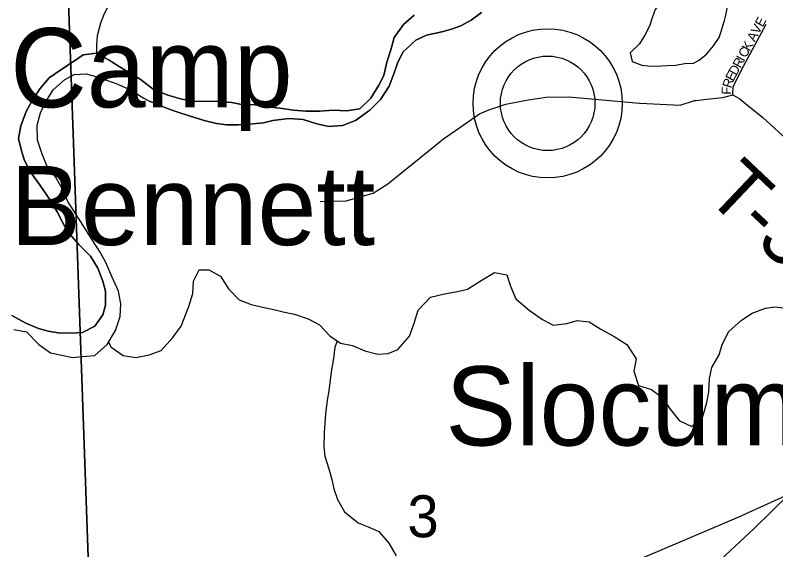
# Model space of a CAD drawing. Extents: x 1624196 to 2029251, y 146837 to 440034.
# Drawn here: x 1865984 to 1869991, y 278490 to 281306 of the extents above; entities that cross this region are included whole.
import ezdxf

# ---------------------------------------------------------------- set-up
doc = ezdxf.new("R2010")
doc.units = 0
for name, color, linetype in [('GM_P_State_Alignment', 7, 'Continuous'), ('GM_X_Major_River', 7, 'Continuous'), ('GM_X_Minor_Lake', 7, 'Continuous'), ('GM_X_Minor_River', 7, 'Continuous'), ('GM_X_Section', 7, 'Continuous'), ('GM_X_Section_Text', 7, 'Continuous'), ('GM_X_State_Route', 7, 'Continuous'), ('GM_X_Township_Road', 7, 'Continuous'), ('GM_X_Township_Road_Text', 7, 'Continuous'), ('GM_X_Township_Subdivision', 7, 'Continuous'), ('GM_X_Township_Subdivision_Text', 7, 'Continuous'), ('GM_X_Unincorporated', 7, 'Continuous'), ('GM_X_Unincorporated_Location', 7, 'Continuous'), ('GM_X_Unincorporated_Text', 7, 'Continuous')]:
    doc.layers.add(name, color=color, linetype=linetype)

msp = doc.modelspace()

# ---------------------------------------------------------------- linework, layer by layer
at = {"layer": 'GM_P_State_Alignment'}
msp.add_lwpolyline([(1867348.5, 277261), (1867740.4, 277501.5), (1868036.8, 277693.6), (1868599.3, 278058.2), (1869156.1, 278392.2), (1869792.3, 278662.6), (1870063.5, 278785.3), (1870460.4, 278964.8), (1871144.4, 279012.5), (1871212, 279012.5), (1872003.4, 279012.5), (1872655.6, 278996.6), (1872814.3, 279012), (1873399, 279068.6)], dxfattribs=at)
at = {"layer": 'GM_X_Major_River'}
for points in [[(1866691.4, 280853.5), (1866789.4, 280813.6), (1866841.3, 280795.2), (1866901.3, 280776.8), (1866979.2, 280752.2), (1867045.1, 280735.6), (1867099.2, 280729.2), (1867159.2, 280728.8), (1867219.3, 280732.3), (1867291.4, 280739.8), (1867341.6, 280751.5), (1867425.7, 280762.8), (1867501.8, 280756.3), (1867573.7, 280733.7), (1867635.6, 280719.2), (1867707.8, 280724.7), (1867776, 280752.2), (1867852.4, 280805.7), (1867908.9, 280861.4), (1867953.4, 280933.1), (1867977.9, 280997), (1867998.3, 281052.9), (1868026.7, 281110.8), (1868095.2, 281174.4), (1868151.5, 281202), (1868231.7, 281219.4), (1868281.8, 281233.1), (1868332, 281250.7), (1868386.2, 281280.3), (1868440.6, 281320)], [(1868440.6, 281320), (1868386.2, 281280.3), (1868332, 281250.7), (1868281.8, 281233.1), (1868231.7, 281219.4), (1868151.5, 281202), (1868095.2, 281174.4), (1868026.7, 281110.8), (1867998.3, 281052.9), (1867977.9, 280997), (1867953.4, 280933.1), (1867908.9, 280861.4), (1867852.4, 280805.7), (1867776, 280752.2), (1867707.8, 280724.7), (1867635.6, 280719.2), (1867573.7, 280733.7), (1867501.8, 280756.3), (1867425.7, 280762.8), (1867341.6, 280751.5), (1867291.4, 280739.8), (1867219.3, 280732.3), (1867159.2, 280728.8), (1867099.2, 280729.2), (1867045.1, 280735.6), (1866979.2, 280752.2), (1866901.3, 280776.8), (1866841.3, 280795.2), (1866789.4, 280813.6), (1866691.4, 280853.5)], [(1868085.5, 281306.6), (1868029.2, 281256.7), (1867980.9, 281188.8), (1867962.5, 281124.7), (1867942.2, 281058.6), (1867925.9, 280988.5), (1867899.6, 280938.5), (1867857.2, 280868.6), (1867798.9, 280812.7), (1867728.8, 280803), (1867658.7, 280805.3), (1867588.5, 280801.6), (1867514.4, 280800), (1867450.4, 280806.3), (1867378.3, 280816.7), (1867314.2, 280823), (1867248.2, 280833.3), (1867176.1, 280835.6), (1867126, 280845.9), (1867052, 280852.3), (1866917.7, 280852.9), (1866861.7, 280863.2), (1866787.7, 280885.6), (1866711.7, 280916), (1866641.8, 280968.5), (1866545.9, 281027.1), (1866480, 281069.5), (1866412.1, 281105.9), (1866342, 281098.2), (1866291.7, 281062.3), (1866225.4, 281018.5), (1866163.1, 280976.7), (1866114.8, 280918.8), (1866070.4, 280850.8), (1866042.2, 280798.8), (1866013.8, 280722.8), (1866001.5, 280656.7), (1866017.2, 280592.4), (1866033, 280540.2), (1866066.8, 280477.9), (1866116.6, 280409.5), (1866166.3, 280335.1), (1866206.1, 280270.7), (1866233.9, 280216.5), (1866259.7, 280166.2), (1866319.5, 280097.8), (1866381.3, 280037.3), (1866419.1, 279973), (1866446.8, 279904.7), (1866460.6, 279852.5), (1866460.3, 279778.3), (1866446, 279728.2), (1866403.7, 279668.3), (1866339.5, 279634.5), (1866275.4, 279630.8), (1866211.3, 279633.1), (1866157.2, 279641.4), (1866107.2, 279655.6), (1866041.2, 279684), (1865967.3, 279724.5)], [(1865967.3, 279724.5), (1866041.2, 279684), (1866107.2, 279655.6), (1866157.2, 279641.4), (1866211.3, 279633.1), (1866275.4, 279630.8), (1866339.5, 279634.5), (1866403.7, 279668.3), (1866446, 279728.2), (1866460.3, 279778.3), (1866460.6, 279852.5), (1866446.8, 279904.7), (1866419.1, 279973), (1866381.3, 280037.3), (1866319.5, 280097.8), (1866259.7, 280166.2), (1866233.9, 280216.5), (1866206.1, 280270.7), (1866166.3, 280335.1), (1866116.6, 280409.5), (1866066.8, 280477.9), (1866033, 280540.2), (1866017.2, 280592.4), (1866001.5, 280656.7), (1866013.8, 280722.8), (1866042.2, 280798.8), (1866070.4, 280850.8), (1866114.8, 280918.8), (1866163.1, 280976.7), (1866225.4, 281018.5), (1866291.7, 281062.3), (1866342, 281098.2), (1866412.1, 281105.9), (1866480, 281069.5), (1866545.9, 281027.1), (1866641.8, 280968.5), (1866711.7, 280916), (1866787.7, 280885.6), (1866861.7, 280863.2), (1866917.7, 280852.9), (1867052, 280852.3), (1867126, 280845.9), (1867176.1, 280835.6), (1867248.2, 280833.3), (1867314.2, 280823), (1867378.3, 280816.7), (1867450.4, 280806.3), (1867514.4, 280800), (1867588.5, 280801.6), (1867658.7, 280805.3), (1867728.8, 280803), (1867798.9, 280812.7), (1867857.2, 280868.6), (1867899.6, 280938.5), (1867925.9, 280988.5), (1867942.2, 281058.6), (1867962.5, 281124.7), (1867980.9, 281188.8), (1868029.2, 281256.7), (1868085.5, 281306.6)], [(1865977, 279650.2), (1866043, 279637.9), (1866108.8, 279571.4), (1866170.7, 279527), (1866220.8, 279516.8), (1866286.8, 279502.4), (1866336.9, 279508.2), (1866403, 279513.9), (1866469.4, 279571.7), (1866511.8, 279645.7), (1866538.1, 279719.8), (1866540.4, 279786), (1866528.7, 279852.2), (1866493, 279930.5), (1866461.3, 280002.9), (1866431.5, 280057.1), (1866389.7, 280123.5), (1866342, 280197.9), (1866306.2, 280256.2), (1866262.4, 280324.6), (1866234.6, 280386.9), (1866196.9, 280455.2), (1866153.1, 280509.6), (1866125.3, 280579.9), (1866101.6, 280648.2), (1866099.9, 280726.4), (1866118.3, 280792.5), (1866142.5, 280844.5), (1866184.9, 280912.5), (1866243.2, 280966.3), (1866295.4, 280994.1), (1866357.5, 280997.9), (1866421.6, 280979.5), (1866525.5, 280942.9), (1866597.5, 280910.5), (1866661.4, 280870.1), (1866691.4, 280853.5)]]:
    msp.add_lwpolyline(points, dxfattribs=at)
at = {"layer": 'GM_X_Minor_Lake'}
for points in [[(1869720.3, 281279.2), (1869728, 281307), (1869738.3, 281361.1), (1869748.5, 281407.1), (1869748.8, 281461.3), (1869726.9, 281507.5), (1869685.1, 281557.8), (1869639.2, 281596.1), (1869595.3, 281626.4), (1869543.1, 281606.6), (1869502.9, 281566.7), (1869462.6, 281532.8), (1869426.4, 281494.8), (1869408.2, 281448.8), (1869392, 281406.8), (1869369.7, 281354.8), (1869355.6, 281336.8)], [(1869355.6, 281336.8), (1869339.4, 281292.7), (1869325.2, 281248.7), (1869300.9, 281200.7), (1869272.7, 281154.7), (1869224.4, 281108.8), (1869234.2, 281062.6), (1869284.2, 281042.4), (1869332.3, 281038.1), (1869388.3, 281039.9), (1869418.4, 281041.7), (1869462.5, 281043.5), (1869510.6, 281051.3), (1869556.7, 281053.1), (1869586.8, 281069), (1869627, 281102.9), (1869663.2, 281144.9), (1869691.5, 281188.8), (1869703.6, 281220.9), (1869715.8, 281262.9), (1869720.3, 281279.2)]]:
    msp.add_lwpolyline(points, dxfattribs=at)
at = {"layer": 'GM_X_Minor_River'}
for points in [[(1866414.5, 281104.6), (1866414.3, 281148), (1866418.5, 281200.1), (1866434.8, 281266.2), (1866455.1, 281316.2), (1866491.5, 281386.2), (1866477.7, 281452.5), (1866444, 281522.8), (1866372.1, 281577.2), (1866326.3, 281633.6), (1866308.6, 281713.9), (1866314.9, 281772), (1866321.1, 281826.1), (1866307.4, 281878.3), (1866291.6, 281940.5), (1866285.8, 281994.7), (1866276.1, 282054.9), (1866236.3, 282119.3), (1866170.3, 282145.6), (1866104.3, 282164), (1866056.5, 282228.4), (1866028.8, 282306.7), (1866011, 282356.9), (1865957.2, 282417.3)], [(1866476.2, 279583.6), (1866489.4, 279557.6), (1866553.3, 279513.2), (1866619.3, 279502.9), (1866689.5, 279516.6), (1866753.7, 279540.3), (1866814.1, 279608.2), (1866858.4, 279668.2), (1866898.9, 279772.3), (1866919.3, 279840.3), (1866923.6, 279904.5), (1866953.9, 279964.5), (1867003.9, 279964.2), (1867065.9, 279931.9), (1867107.7, 279865.5), (1867163.5, 279807.1), (1867227.5, 279782.8), (1867295.5, 279766.4), (1867353.5, 279754.1), (1867403.6, 279741.8), (1867455.6, 279731.6), (1867527.6, 279707.2), (1867587.5, 279674.8), (1867641.4, 279616.4), (1867697.3, 279578), (1867761.3, 279565.7), (1867825.3, 279537.4), (1867895.3, 279521), (1867949.4, 279524.7), (1867999.6, 279544.6), (1868062, 279614.5), (1868086.4, 279684.5), (1868106.7, 279752.6), (1868171.1, 279820.5), (1868245.3, 279838.1), (1868313.4, 279849.9), (1868367.6, 279863.6), (1868437.9, 279909.5), (1868508.2, 279951.2), (1868574.2, 279938.9), (1868594, 279878.6), (1868621.7, 279812.3), (1868691.6, 279751.9), (1868761.5, 279703.4), (1868817.4, 279673.1), (1868889.6, 279682.8), (1868943.7, 279698.5), (1869007.8, 279690.2), (1869069.7, 279651.9), (1869139.6, 279613.4), (1869205.6, 279571), (1869255.3, 279496.6), (1869243, 279430.5), (1869266.7, 279356.2), (1869336.7, 279333.8), (1869396.6, 279289.4), (1869428.4, 279237.1), (1869482.2, 279170.7), (1869548.2, 279140.3), (1869606.5, 279192.2), (1869626.9, 279266.3), (1869637.1, 279322.4), (1869641.4, 279392.5), (1869653.7, 279450.6), (1869692.1, 279516.6), (1869708.3, 279570.7), (1869742.7, 279640.7), (1869809.1, 279700.5), (1869865.3, 279736.4), (1869935.5, 279762.1), (1869985.6, 279769.9), (1870055.7, 279761.5)], [(1867680.9, 279589.3), (1867667.2, 279558.1), (1867660.9, 279498), (1867648.6, 279427.9), (1867636.1, 279327.7), (1867627.9, 279277.6), (1867619.5, 279205.5), (1867611.1, 279105.3), (1867610.7, 279033.1), (1867614.5, 278982.9), (1867636.3, 278916.7), (1867652, 278860.5), (1867661.8, 278810.3), (1867681.6, 278754), (1867719.4, 278689.7), (1867791.2, 278631.2), (1867843.2, 278610.9), (1867899.2, 278586.6), (1867953, 278524.2), (1867990.8, 278457.9)]]:
    msp.add_lwpolyline(points, dxfattribs=at)
at = {"layer": 'GM_X_Section'}
for points in [[(1862193.5, 281747.1), (1866257.2, 281575.1), (1866452.3, 276073.9), (1861882.7, 276297.8)], [(1866257.2, 281575.1), (1872946.7, 281242), (1872577.6, 275738.7), (1866452.3, 276073.9)]]:
    msp.add_lwpolyline(points, close=True, dxfattribs=at)
at = {"layer": 'GM_X_State_Route'}
msp.add_lwpolyline([(1868320.3, 277411.9), (1868503.4, 277455.8), (1868738.6, 277499.6), (1868813.9, 277515.9), (1868871.9, 277545.4), (1868901.4, 277564.8), (1868946.2, 277606.6), (1869027.7, 277701.2), (1869473.8, 278193.6), (1869725.8, 278460.9), (1869876.8, 278601.4), (1870063.5, 278785.3)], dxfattribs=at)
at = {"layer": 'GM_X_Township_Road'}
for points in [[(1867590.4, 280325.6), (1867728.4, 280329.2), (1867869.4, 280369.5), (1867946.3, 280418.6), (1868240.3, 280655.5), (1868430.6, 280787.4), (1868479, 280808.5), (1868568.8, 280837), (1868686.4, 280860.2), (1868781, 280873.7), (1868901.2, 280875.5), (1869273.2, 280843.5), (1869276.4, 280843.4)], [(1869571.4, 280857.6), (1869626.1, 280864.1), (1869710.8, 280873.2), (1869763.7, 280886.8), (1869801.5, 280865.6), (1869842.3, 280832.3), (1869922.5, 280767.3), (1870232.2, 280484.8), (1870295.2, 280432.9), (1870352.4, 280379.8), (1870385, 280359.4), (1870429.9, 280343.1), (1870469, 280339.3), (1870716.2, 280333.6)], [(1869276.4, 280843.4), (1869487, 280832.3), (1869562.6, 280856.5), (1869571.4, 280857.6)]]:
    msp.add_lwpolyline(points, dxfattribs=at)
at = {"layer": 'GM_X_Township_Subdivision'}
msp.add_lwpolyline([(1869763.7, 280886.8), (1869765.2, 280930.6), (1869821.2, 281038), (1869940.6, 281258.8)], dxfattribs=at)
at = {"layer": 'GM_X_Unincorporated'}
for radius in [392.8, 249]:
    msp.add_circle((1868789, 280842.1), radius, dxfattribs=at)
at = {"layer": 'GM_X_Unincorporated_Location'}
msp.add_line((1868789, 280842.1), (1868789, 280842.1), dxfattribs=at)

# ---------------------------------------------------------------- texts
at = {"layer": 'GM_X_Section_Text'}
msp.add_text('3', height=221, rotation=0, dxfattribs=at).set_placement((1868050.6, 278555.9))
at = {"layer": 'GM_X_Township_Road_Text'}
for s, rotation, p in [('T', 316.532, (1869612.7, 280351.5)), ('-', 316.971, (1869777.4, 280195.4)), ('3', 319.969, (1869880.3, 280100))]:
    msp.add_text(s, height=300, rotation=rotation, dxfattribs=at).set_placement(p)
at = {"layer": 'GM_X_Township_Subdivision_Text'}
for s, rotation, p in [('E', 61.4855, (1869921.5, 281240.6)), ('V', 61.4942, (1869900.5, 281201.9)), ('A', 61.4942, (1869879.5, 281163.2)), ('K', 61.4942, (1869852.2, 281113)), ('C', 61.51, (1869833.3, 281078.2)), ('R', 61.4903, (1869803.9, 281024)), ('I', 61.4698, (1869822.8, 281058.8)), ('D', 61.4942, (1869782.9, 280985.4)), ('E', 62.1702, (1869766.5, 280954.4)), ('R', 72.4866, (1869755.5, 280918.8)), ('F', 88.0872, (1869754.9, 280887.2))]:
    msp.add_text(s, height=50, rotation=rotation, dxfattribs=at).set_placement(p)
at = {"layer": 'GM_X_Unincorporated_Text'}
for s, p in [('Camp', (1865958.4, 280821.4)), ('Bennett', (1865958.4, 280095.4)), ('Slocum', (1868250.8, 279039.4))]:
    msp.add_text(s, height=417, rotation=0, dxfattribs=at).set_placement(p)

doc.saveas('drawing.dxf')
